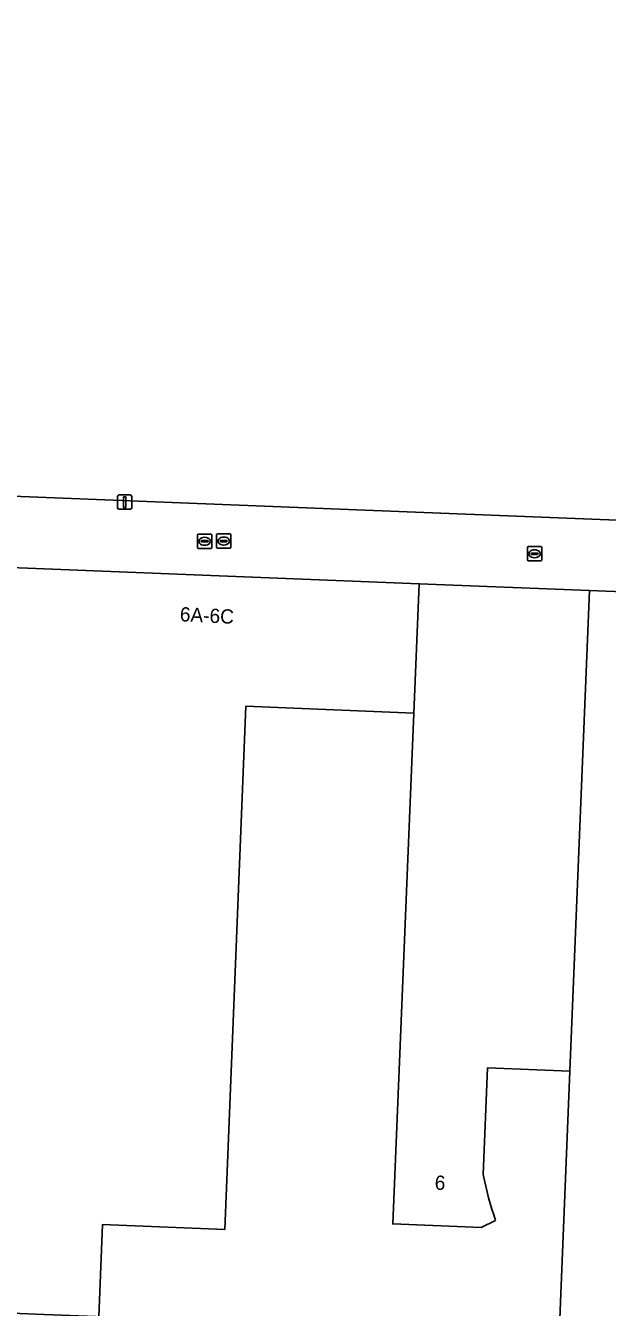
# Model space of a CAD drawing. Extents: x 160732 to 162107, y 387428 to 388479.
# Drawn here: x 161551.9 to 161592.7, y 387569.1 to 387659 of the extents above; entities that cross this region are included whole.
import ezdxf

# ---------------------------------------------------------------- set-up
doc = ezdxf.new("R2010")
doc.units = 0
for name, color, linetype in [('IMGEO_Erf', 7, 'Continuous'), ('IMGEO_Kolk', 7, 'Continuous'), ('IMGEO_Lichtmast', 7, 'Continuous'), ('IMGEO_Pand', 7, 'Continuous'), ('IMGEO_Pand_nummerreeks', 7, 'Continuous'), ('IMGEO_Rioolput', 7, 'Continuous'), ('IMGEO_Voetpad_open', 7, 'Continuous')]:
    doc.layers.add(name, color=color, linetype=linetype)

msp = doc.modelspace()

# ---------------------------------------------------------------- linework, layer by layer
at = {"layer": 'IMGEO_Erf'}
for points in [[(161579.145, 387610.815), (161567.356, 387611.293), (161565.87, 387574.603), (161557.296, 387574.951), (161557.034, 387568.476), (161561.63, 387568.294), (161569.798, 387567.966), (161571.905, 387567.881), (161574.575, 387567.774), (161574.688, 387567.769), (161576.688, 387567.689), (161576.997, 387567.677), (161583.418, 387567.418), (161583.892, 387567.399), (161587.779, 387567.243), (161588.106, 387567.23), (161589.337, 387567.18), (161590.087, 387585.705), (161584.306, 387585.94), (161584.003, 387578.447)], [(161584.872, 387575.239), (161583.853, 387574.739), (161577.659, 387574.99), (161579.145, 387610.815)]]:
    msp.add_lwpolyline(points, dxfattribs=at)
msp.add_arc((161608.315, 387583.311), 24.794, 191.31372, 198.99996, dxfattribs=at)
at = {"layer": 'IMGEO_Kolk'}
for p, q in [((161565.295, 387622.456), (161565.295, 387623.308)), ((161565.37, 387623.382), (161566.222, 387623.382)), ((161565.783, 387623.162), (161565.808, 387623.162)), ((161566.296, 387623.308), (161566.296, 387622.456)), ((161566.222, 387622.382), (161565.37, 387622.382)), ((161565.554, 387622.876), (161565.554, 387622.888)), ((161565.992, 387622.839), (161565.594, 387622.839)), ((161565.597, 387622.925), (161565.995, 387622.925)), ((161565.806, 387622.602), (161565.781, 387622.602)), ((161566.038, 387622.888), (161566.038, 387622.876)), ((161587.109, 387621.564), (161587.109, 387622.416)), ((161587.184, 387622.49), (161588.036, 387622.49)), ((161587.597, 387622.27), (161587.622, 387622.27)), ((161588.11, 387622.416), (161588.11, 387621.564)), ((161588.036, 387621.49), (161587.184, 387621.49)), ((161587.368, 387621.984), (161587.368, 387621.996)), ((161587.806, 387621.947), (161587.408, 387621.947)), ((161587.411, 387622.033), (161587.809, 387622.033)), ((161587.62, 387621.71), (161587.595, 387621.71)), ((161587.852, 387621.996), (161587.852, 387621.984))]:
    msp.add_line(p, q, dxfattribs=at)
for points in [[(161565.295, 387622.456), (161565.295, 387623.308)], [(161565.37, 387623.382), (161566.222, 387623.382)], [(161566.296, 387623.308), (161566.296, 387622.456)], [(161566.222, 387622.382), (161565.37, 387622.382)], [(161587.109, 387621.564), (161587.109, 387622.416)], [(161587.184, 387622.49), (161588.036, 387622.49)], [(161588.11, 387622.416), (161588.11, 387621.564)], [(161588.036, 387621.49), (161587.184, 387621.49)]]:
    msp.add_lwpolyline(points, dxfattribs=at)
for centre, radius, start, end in [((161565.372, 387623.306), 0.0765, 91.55205, 178.44795), ((161565.372, 387623.306), 0.0765, 91.55205, 178.44795), ((161566.22, 387623.306), 0.0765, 1.55205, 88.44795), ((161566.22, 387623.306), 0.0765, 1.55205, 88.44795), ((161565.372, 387622.458), 0.0765, 181.55205, 268.44795), ((161565.372, 387622.458), 0.0765, 181.55205, 268.44795), ((161565.594, 387622.885), 0.0403, 85.87752, 175.75265), ((161565.591, 387622.875), 0.0366, 178.93798, 274.71019), ((161565.995, 387622.882), 0.043, 264.86636, 352.45326), ((161565.999, 387622.887), 0.0386, 1.73085, 96.63898), ((161566.22, 387622.458), 0.0765, 271.55205, 358.44795), ((161566.22, 387622.458), 0.0765, 271.55205, 358.44795), ((161587.186, 387622.414), 0.0765, 91.55205, 178.44795), ((161587.186, 387622.414), 0.0765, 91.55205, 178.44795), ((161588.034, 387622.414), 0.0765, 1.55205, 88.44795), ((161588.034, 387622.414), 0.0765, 1.55205, 88.44795), ((161587.186, 387621.566), 0.0765, 181.55205, 268.44795), ((161587.186, 387621.566), 0.0765, 181.55205, 268.44795), ((161587.408, 387621.993), 0.0403, 85.87752, 175.75265), ((161587.405, 387621.983), 0.0366, 178.93798, 274.71019), ((161587.809, 387621.99), 0.043, 264.86636, 352.45326), ((161587.813, 387621.995), 0.0386, 1.73085, 96.63898), ((161588.034, 387621.566), 0.0765, 271.55205, 358.44795), ((161588.034, 387621.566), 0.0765, 271.55205, 358.44795)]:
    msp.add_arc(centre, radius, start, end, dxfattribs=at)
for centre, major_axis, ratio, start_param, end_param in [((161565.782, 387622.882), (-0.387, 0.002), 0.722429, 4.712389, 7.853982), ((161565.807, 387622.882), (-0.39, 0.002), 0.717154, 1.570796, 4.712389), ((161587.596, 387621.99), (-0.387, 0.002), 0.722429, 4.712389, 7.853982), ((161587.621, 387621.99), (-0.39, 0.002), 0.717154, 1.570796, 4.712389)]:
    msp.add_ellipse(centre, major_axis=major_axis, ratio=ratio, start_param=start_param, end_param=end_param, dxfattribs=at)
at = {"layer": 'IMGEO_Lichtmast'}
for p, q in [((161558.35, 387625.215), (161558.35, 387626.015)), ((161558.35, 387626.015), (161558.35, 387625.215)), ((161558.45, 387626.115), (161559.24, 387626.115)), ((161559.24, 387626.115), (161558.45, 387626.115)), ((161559.34, 387626.015), (161559.34, 387625.215)), ((161559.34, 387625.215), (161559.34, 387626.015)), ((161559.24, 387625.115), (161558.45, 387625.115)), ((161558.45, 387625.115), (161559.24, 387625.115))]:
    msp.add_line(p, q, dxfattribs=at)
msp.add_lwpolyline([(161558.77, 387625.99), (161558.92, 387625.99), (161558.92, 387625.24), (161558.77, 387625.24), (161558.77, 387625.99)], dxfattribs=at)
for centre, start, end in [((161558.45, 387626.015), 90, 180), ((161558.45, 387626.015), 90, 180), ((161559.24, 387626.015), 0, 90), ((161559.24, 387626.015), 360, 90), ((161558.45, 387625.215), 180, 270), ((161558.45, 387625.215), 180, 270), ((161559.24, 387625.215), 270, 0), ((161559.24, 387625.215), 270, 0)]:
    msp.add_arc(centre, 0.1, start, end, dxfattribs=at)
at = {"layer": 'IMGEO_Pand'}
for points in [[(161517.184, 387667.06), (161516.451, 387648.585), (161516.147, 387640.986), (161516.012, 387637.499), (161515.705, 387629.755), (161515.612, 387627.429), (161593.979, 387624.32), (161595.315, 387664.118)], [(161591.452, 387619.415), (161579.513, 387619.89), (161579.145, 387610.815), (161577.659, 387574.99), (161583.853, 387574.739), (161584.872, 387575.239)], [(161584.003, 387578.447), (161584.306, 387585.94), (161590.087, 387585.705), (161591.452, 387619.415)]]:
    msp.add_lwpolyline(points, dxfattribs=at)
for points in [[(161567.356, 387611.293), (161579.145, 387610.815), (161579.513, 387619.89), (161550.86, 387621.028), (161550.344, 387608.295), (161549.831, 387596.355), (161549.657, 387592.31), (161549.378, 387584.536), (161549.283, 387582.18), (161549.088, 387577.379), (161548.741, 387568.812), (161552.583, 387568.657), (161556.813, 387568.485), (161557.034, 387568.476), (161557.296, 387574.951), (161565.87, 387574.603)], [(161609.419, 387566.367), (161611.537, 387618.617), (161591.452, 387619.415), (161590.087, 387585.705), (161589.337, 387567.18), (161592.518, 387567.051), (161596.439, 387566.893)]]:
    msp.add_lwpolyline(points, close=True, dxfattribs=at)
msp.add_arc((161608.315, 387583.311), 24.794, 191.31372, 198.99996, dxfattribs=at)
at = {"layer": 'IMGEO_Rioolput'}
for p, q in [((161563.954, 387622.442), (161563.954, 387623.294)), ((161564.029, 387623.368), (161564.881, 387623.368)), ((161564.442, 387623.148), (161564.467, 387623.148)), ((161564.955, 387623.294), (161564.955, 387622.442)), ((161564.881, 387622.368), (161564.029, 387622.368)), ((161564.213, 387622.862), (161564.213, 387622.874)), ((161564.651, 387622.825), (161564.253, 387622.825)), ((161564.256, 387622.911), (161564.654, 387622.911)), ((161564.465, 387622.588), (161564.44, 387622.588)), ((161564.697, 387622.874), (161564.697, 387622.862))]:
    msp.add_line(p, q, dxfattribs=at)
for points in [[(161563.954, 387622.442), (161563.954, 387623.294)], [(161564.029, 387623.368), (161564.881, 387623.368)], [(161564.955, 387623.294), (161564.955, 387622.442)], [(161564.881, 387622.368), (161564.029, 387622.368)]]:
    msp.add_lwpolyline(points, dxfattribs=at)
for centre, radius, start, end in [((161564.031, 387623.292), 0.0765, 91.55205, 178.44795), ((161564.031, 387623.292), 0.0765, 91.55205, 178.44795), ((161564.879, 387623.292), 0.0765, 1.55205, 88.44795), ((161564.879, 387623.292), 0.0765, 1.55205, 88.44795), ((161564.031, 387622.444), 0.0765, 181.55205, 268.44795), ((161564.031, 387622.444), 0.0765, 181.55205, 268.44795), ((161564.253, 387622.871), 0.0403, 85.87752, 175.75265), ((161564.25, 387622.861), 0.0366, 178.93798, 274.71019), ((161564.654, 387622.868), 0.043, 264.86636, 352.45326), ((161564.658, 387622.873), 0.0386, 1.73085, 96.63898), ((161564.879, 387622.444), 0.0765, 271.55205, 358.44795), ((161564.879, 387622.444), 0.0765, 271.55205, 358.44795)]:
    msp.add_arc(centre, radius, start, end, dxfattribs=at)
for centre, major_axis, ratio, start_param, end_param in [((161564.441, 387622.868), (-0.387, 0.002), 0.722429, 4.712389, 7.853982), ((161564.466, 387622.868), (-0.39, 0.002), 0.717154, 1.570796, 4.712389)]:
    msp.add_ellipse(centre, major_axis=major_axis, ratio=ratio, start_param=start_param, end_param=end_param, dxfattribs=at)
at = {"layer": 'IMGEO_Voetpad_open'}
msp.add_lwpolyline([(161674.066, 387621.15), (161655.459, 387621.881), (161649.882, 387622.102), (161639.897, 387622.498), (161623.852, 387623.135), (161613.959, 387623.527), (161593.979, 387624.32), (161515.612, 387627.429), (161515.488, 387622.434), (161527.408, 387621.96), (161550.86, 387621.028), (161579.513, 387619.89), (161591.452, 387619.415), (161611.537, 387618.617), (161630.596, 387617.86), (161648.913, 387617.132), (161673.915, 387616.138)], close=True, dxfattribs=at)

# ---------------------------------------------------------------- texts
at = {"layer": 'IMGEO_Pand_nummerreeks'}
for s, rotation, p in [('6A-6C', 357.15813, (161562.699, 387617.26)), ('6', 357.67952, (161580.583, 387577.394))]:
    msp.add_text(s, height=1, rotation=rotation, dxfattribs=at).set_placement(p)

doc.saveas('drawing.dxf')
